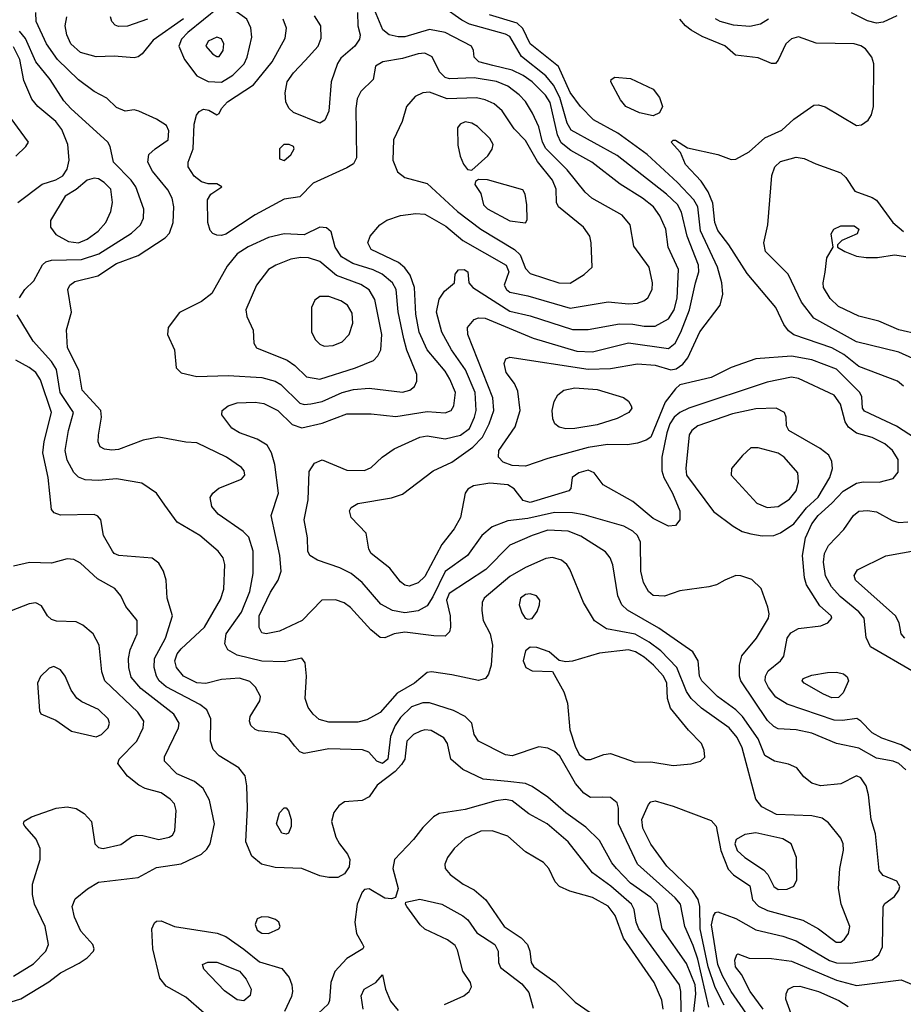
# Model space of a CAD drawing. Extents: x 1173029 to 1307123, y 522559 to 678521.
# Tile 568 of 623: x 1236813 to 1240764, y 657567 to 661973. Entities that reach past the tile are written whole.
import ezdxf

# ---------------------------------------------------------------- set-up
doc = ezdxf.new("R2010")
doc.units = 0

msp = doc.modelspace()

# ---------------------------------------------------------------- linework, layer by layer
at = {"layer": '0CON10XD'}
for points in [[(1239963.3, 657563.3), (1239922.3, 657642.3), (1239891.4, 657735), (1239856.1, 657905), (1239854.8, 658005), (1239847.1, 658037.1), (1239821.9, 658075), (1239706.1, 658185), (1239635, 658284.5), (1239599.5, 658355), (1239595.2, 658395), (1239625, 658461.5), (1239635, 658472.7), (1239655, 658478.2), (1239735, 658454.6), (1239905, 658389.4), (1239928.2, 658365), (1239948.1, 658255), (1239981.8, 658171.8), (1240005, 658147.1), (1240077.7, 658097.7), (1240089.6, 658035), (1240116.1, 658006.1), (1240157.1, 657987.1), (1240314.4, 657944.4), (1240385.2, 657905.2), (1240464, 657845), (1240485, 657845.5), (1240501.4, 657858.6), (1240518.8, 657885), (1240524.6, 657915), (1240486, 658015), (1240474.6, 658085.4), (1240480, 658175), (1240497.4, 658257.4), (1240495.5, 658285), (1240485, 658311.4), (1240429.6, 658379.6), (1240401, 658401), (1240355, 658410.7), (1240196.7, 658416.7), (1240131.6, 658451.6), (1240105.3, 658485.3), (1240044.1, 658715), (1240021.2, 658761.2), (1239985.3, 658805), (1239862.5, 658892.5), (1239815, 658936), (1239795, 658966.4), (1239751.3, 659075), (1239679.4, 659149.4), (1239627.9, 659187.9), (1239565, 659223.6), (1239437.1, 659247.1), (1239382.6, 659282.6), (1239334.5, 659365), (1239272.9, 659515), (1239260, 659535), (1239235.4, 659555.4), (1239195, 659566.5), (1239165, 659562.1), (1239075, 659522), (1239005, 659481.6), (1238890, 659385), (1238880.8, 659365), (1238880.2, 659330.2), (1238886.1, 659285), (1238916.2, 659225), (1238927.1, 659175), (1238921.8, 659085), (1238910, 659045), (1238896, 659025), (1238865, 659016.9), (1238745, 659041.8), (1238655, 659054.4), (1238635, 659051.9), (1238577.7, 659005), (1238500.2, 658959.8), (1238425, 658873.2), (1238365, 658840), (1238325, 658829.6), (1238195, 658829.6), (1238151.9, 658841.9), (1238125.6, 658865), (1238103.5, 658895), (1238089.1, 658935), (1238095.3, 659035), (1238089.1, 659095), (1238075, 659115.7), (1237995, 659100.4), (1237895, 659103.2), (1237785, 659129.1), (1237742.8, 659152.8), (1237730.4, 659180.4), (1237736.5, 659225), (1237805, 659322.1), (1237842, 659415), (1237857, 659495), (1237857.5, 659595), (1237838.1, 659658.1), (1237812.7, 659682.7), (1237700.2, 659760.2), (1237672, 659795), (1237664, 659835), (1237676.2, 659855), (1237702.6, 659877.4), (1237805, 659916.9), (1237820, 659935), (1237816.7, 659955), (1237805, 659969.4), (1237738, 660015), (1237605, 660079.2), (1237555, 660082.5), (1237435, 660105.5), (1237365, 660092.3), (1237255, 660050.4), (1237225, 660046.4), (1237191.5, 660051.5), (1237172.1, 660062.1), (1237163.5, 660083.5), (1237164.5, 660114.5), (1237178.8, 660195), (1237175.3, 660225), (1237092.3, 660315), (1237076.8, 660405), (1237027.1, 660505), (1237022.7, 660585), (1237043.9, 660665), (1237027.5, 660765), (1237037.1, 660785), (1237059.1, 660800.9), (1237162.5, 660827.5), (1237245, 660882.4), (1237341.8, 660918.2), (1237463.4, 660996.6), (1237482.5, 661017.5), (1237498.9, 661065), (1237501.4, 661135), (1237494.2, 661174.2), (1237475, 661211.9), (1237406.2, 661295), (1237385.5, 661335), (1237390.7, 661369.3), (1237418.8, 661395), (1237476.7, 661435), (1237480, 661475), (1237469.5, 661499.5), (1237425, 661528), (1237345, 661563.8), (1237325, 661570), (1237284.1, 661564.1), (1237245, 661580), (1237201.7, 661621.7), (1237145, 661650.9), (1237075, 661704), (1236982.1, 661795), (1236933.2, 661865), (1236886.1, 661965), (1236884.2, 662005)], [(1237715, 661693.8), (1237766, 661725), (1237815.9, 661775), (1237830, 661805), (1237851.1, 661895), (1237847.1, 661937.1), (1237828.2, 661975), (1237786.5, 662005), (1237725, 662035.3), (1237705, 662028.8), (1237563.9, 661915), (1237535.7, 661885), (1237524.2, 661855), (1237549.3, 661795), (1237605, 661722.1), (1237655, 661696.4), (1237715, 661693.8)], [(1238323.3, 662005), (1238324.4, 661945.6), (1238335.6, 661905), (1238332.5, 661885), (1238310.8, 661855), (1238248.9, 661801.1), (1238233.5, 661776.5), (1238205.8, 661695), (1238195, 661564), (1238176.9, 661523.1), (1238155, 661510.4), (1238037.8, 661557.8), (1238016.5, 661576.5), (1238002.7, 661605), (1237999.6, 661645), (1238009.2, 661695), (1238036.9, 661735), (1238089.1, 661790.9), (1238147.9, 661855), (1238160.5, 661889.5), (1238159.1, 661945), (1238130.5, 661990.5)], [(1240776.3, 658616.3), (1240745, 658644.7), (1240718.8, 658655), (1240645, 658668.1), (1240565, 658713), (1240465, 658734.1), (1240355, 658780.5), (1240285, 658795.3), (1240205, 658799.4), (1240185, 658810.3), (1240157.7, 658837.7), (1240038.5, 659015), (1240032.3, 659035), (1240031.5, 659085), (1240042.8, 659127.2), (1240107.5, 659205), (1240161.1, 659295), (1240164.6, 659315), (1240157.9, 659345), (1240128.3, 659428.3), (1240087.6, 659467.6), (1240037.5, 659485), (1240015.6, 659485.6), (1239966, 659465), (1239928.8, 659445), (1239895, 659435.6), (1239765, 659417.1), (1239695.7, 659394.3), (1239645, 659397.1), (1239624.4, 659415), (1239602.5, 659455), (1239590.9, 659505), (1239588.5, 659635), (1239575.4, 659665), (1239555.5, 659685), (1239515, 659706.5), (1239336.9, 659756.9), (1239285, 659766.5), (1239205, 659768), (1239085, 659741.1), (1238995, 659730.5), (1238925, 659703.9), (1238878.8, 659665), (1238815.4, 659575), (1238715, 659504.2), (1238659.7, 659390.3), (1238635, 659350.6), (1238595, 659328.6), (1238535, 659318.7), (1238479.8, 659329.8), (1238427.5, 659357.5), (1238345, 659454.5), (1238295.2, 659495.2), (1238245, 659520), (1238143.8, 659555), (1238110, 659575), (1238100.8, 659595), (1238099.2, 659655), (1238084.5, 659735), (1238102.4, 659825), (1238107.9, 659952.1), (1238130.7, 659989.3), (1238165, 660002.9), (1238275, 659956.9), (1238355, 659955.6), (1238385, 659969.2), (1238434, 660015), (1238487.6, 660052.4), (1238602, 660105), (1238635, 660110.7), (1238715, 660097.9), (1238784, 660114), (1238825, 660144.1), (1238847.2, 660195), (1238853.5, 660225), (1238849.2, 660305), (1238806.3, 660406.3), (1238744.2, 660495), (1238700.8, 660575), (1238676, 660665), (1238688.2, 660721.8), (1238711.8, 660758.2), (1238756.7, 660795), (1238760, 660835), (1238775, 660853.3), (1238800, 660855), (1238816.2, 660845), (1238821.2, 660795), (1238839.2, 660775), (1239005, 660669.2), (1239095, 660647.3), (1239285, 660586.7), (1239355, 660586.9), (1239495, 660611.5), (1239555, 660611.2), (1239605, 660602), (1239655, 660601.4), (1239715, 660634.7), (1239739.4, 660675), (1239753.1, 660726.9), (1239758.4, 660855), (1239713.3, 660955), (1239702.5, 661035), (1239675.3, 661095), (1239647.3, 661135), (1239597.5, 661175), (1239497.7, 661237.7), (1239372.1, 661335), (1239278, 661388), (1239235, 661422.5), (1239217.4, 661457.4), (1239185, 661602), (1239163.5, 661635), (1239104.4, 661694.4), (1239065, 661722.6), (1239015, 661747.4), (1238928.3, 661768.3), (1238865.7, 661785), (1238845.8, 661805), (1238842.5, 661835), (1238832.9, 661855), (1238715, 661915.9), (1238645, 661929.7), (1238535, 661896.9), (1238505, 661896), (1238465.4, 661905.4), (1238437.1, 661927.1), (1238392, 662035)], [(1240845, 658676.1), (1240755, 658729.1), (1240668.4, 658758.4), (1240625, 658782.2), (1240575, 658833.8), (1240555.9, 658845.9), (1240492.8, 658837.2), (1240455, 658839.5), (1240245, 658910.3), (1240195, 658942), (1240161.6, 658985), (1240146.9, 659015), (1240147.8, 659035), (1240160.5, 659059.5), (1240215.4, 659105), (1240230, 659125), (1240245.4, 659205), (1240261.1, 659228.9), (1240295, 659248.2), (1240395, 659260.9), (1240427.5, 659275), (1240444.4, 659295), (1240441.1, 659305), (1240390.4, 659350.4), (1240331.4, 659445), (1240322.5, 659475), (1240313.2, 659575), (1240326.7, 659655), (1240355, 659717.5), (1240383.8, 659755), (1240445, 659809.5), (1240495, 659863.5), (1240555, 659899.5), (1240585, 659905.3), (1240656.6, 659903.4), (1240719.7, 659920.3), (1240741.2, 659948.8), (1240741.1, 660005), (1240715.4, 660045), (1240681.5, 660075), (1240625, 660103.3), (1240555, 660123.2), (1240519.2, 660149.3), (1240504.3, 660174.3), (1240483.2, 660253.2), (1240455, 660292.7), (1240295, 660367.7), (1240265, 660373.8), (1240155, 660351.3), (1239804.8, 660235.2), (1239765, 660215.3), (1239740.3, 660195), (1239720.7, 660165), (1239707.4, 660125), (1239685.2, 660015.3), (1239685.2, 659955), (1239693.3, 659925), (1239731.6, 659855), (1239764.6, 659775), (1239765.6, 659735), (1239745, 659709.4), (1239715, 659707.3), (1239645, 659740.4), (1239555, 659816.6), (1239422, 659892), (1239382.2, 659945), (1239355, 659957.2), (1239314, 659945), (1239284, 659925), (1239278, 659875), (1239268, 659865), (1239095, 659813), (1239065, 659821.4), (1239024.4, 659874.4), (1238995, 659891.7), (1238915, 659898.8), (1238842.9, 659887.1), (1238817.4, 659872.6), (1238804.6, 659855), (1238783.5, 659745), (1238755.3, 659695), (1238700.3, 659625), (1238625, 659481.5), (1238595, 659453.6), (1238555, 659438.1), (1238535, 659442.9), (1238515, 659457.1), (1238468.3, 659518.3), (1238384.2, 659585), (1238374.5, 659604.5), (1238362.2, 659675), (1238295.7, 659745), (1238287.5, 659775), (1238295, 659790), (1238325, 659808.1), (1238475, 659833.3), (1238525, 659850.6), (1238661.4, 659955), (1238745, 659993.8), (1238839.9, 660060.1), (1238883, 660105), (1238912, 660165), (1238932.8, 660225), (1238928.5, 660281.5), (1238816.2, 660565), (1238815.5, 660595), (1238845, 660631.1), (1238865, 660638.8), (1238895, 660638), (1239108.5, 660548.5), (1239305, 660490.4), (1239375, 660487), (1239535, 660527.3), (1239715, 660501.6), (1239744.5, 660525.5), (1239769.7, 660575), (1239807.9, 660675), (1239834.5, 660795.5), (1239850.4, 660845), (1239848.9, 660875), (1239797.4, 661005), (1239772.2, 661112.2), (1239755, 661145.8), (1239705, 661192.4), (1239485.4, 661365.4), (1239279.1, 661479.1), (1239260.5, 661510.5), (1239228, 661625), (1239199.9, 661679.9), (1239165, 661721), (1239057.6, 661807.6), (1239005, 661897.1), (1238985, 661908.2), (1238825, 661953), (1238790.4, 661970.4), (1238705, 662031.1)], [(1240735, 661990.8), (1240675, 661962.5), (1240645, 661957.4), (1240605, 661968.4), (1240533.4, 662003.4)], [(1237545, 661976.4), (1237409.3, 661880.7), (1237360, 661820), (1237342.6, 661807.4), (1237325, 661802.5), (1237235, 661809.5), (1237155, 661806.8), (1237085, 661826.8), (1237041.6, 661865), (1237024.2, 661905), (1237015.8, 661945), (1237022.9, 661985)], [(1237384.3, 661975), (1237295, 661944.6), (1237255, 661942.7), (1237239.1, 661949.1), (1237224.7, 661964.7), (1237219.1, 661985)], [(1240104.8, 657465), (1239995, 657624.2), (1239955.5, 657695), (1239934.5, 657745.5), (1239906.6, 657923.4), (1239915, 657963.1), (1239925, 657977.8), (1239935, 657981.5), (1240015, 657952.1), (1240105, 657900.3), (1240225, 657872.5), (1240285, 657851.1), (1240435, 657764), (1240465, 657752.8), (1240529, 657751), (1240625, 657766.2), (1240655, 657789.1), (1240672.1, 657825), (1240674.4, 658005.6), (1240682.2, 658017.8), (1240725, 658050), (1240745, 658078), (1240748.8, 658095), (1240735, 658118.2), (1240675, 658144.3), (1240656.2, 658166.2), (1240640.7, 658330.7), (1240620, 658395), (1240609.1, 658505), (1240598.2, 658545), (1240575, 658581.1), (1240555, 658590), (1240485, 658553.6), (1240394.6, 658544.6), (1240355, 658557.1), (1240320, 658585), (1240288.8, 658625), (1240251.5, 658641.5), (1240188.8, 658655), (1240145, 658681.4), (1240115.3, 658755), (1240044.6, 658854.6), (1240015, 658884.3), (1239933.8, 658945), (1239862.9, 659015), (1239853.1, 659035), (1239847.3, 659105), (1239822.5, 659145), (1239670.7, 659250.7), (1239531.5, 659331.5), (1239505, 659354.5), (1239487.5, 659395), (1239465, 659533.8), (1239453.6, 659565), (1239432.2, 659592.2), (1239322.5, 659662.5), (1239265, 659684.3), (1239175, 659689), (1239104.5, 659665), (1239005, 659621.8), (1238897.1, 659512.9), (1238734.1, 659405), (1238721.4, 659375), (1238738.2, 659305), (1238738.9, 659255), (1238735, 659233.8), (1238715, 659214.4), (1238664.5, 659215.5), (1238535, 659232.8), (1238488, 659225), (1238445, 659207.3), (1238425, 659208.9), (1238383.6, 659243.6), (1238292.6, 659342.6), (1238263.6, 659363.6), (1238225, 659377.9), (1238164.1, 659375.9), (1238076.5, 659285), (1237975, 659236.7), (1237915.6, 659225.6), (1237895, 659230), (1237883.8, 659253.8), (1237883.1, 659305), (1237935, 659411.1), (1237969.2, 659465), (1237981.5, 659505), (1237976.5, 659575), (1237937.8, 659755), (1237969.6, 659855), (1237953.2, 659983.2), (1237939.1, 660035), (1237918.7, 660068.7), (1237875.3, 660095.3), (1237795, 660123.9), (1237761.4, 660145), (1237717.1, 660205), (1237717.5, 660225), (1237744.7, 660245.3), (1237785, 660258.2), (1237865, 660261.1), (1237905, 660255.4), (1237967.8, 660225), (1238031.7, 660161.7), (1238075, 660146.9), (1238165, 660167.2), (1238275, 660210), (1238385, 660209.1), (1238495, 660197.1), (1238635, 660219.5), (1238715, 660213.2), (1238742.9, 660225), (1238754.5, 660245), (1238761.1, 660305), (1238735.8, 660365), (1238715, 660399.6), (1238635.3, 660495), (1238599.6, 660575), (1238584.5, 660655), (1238577.9, 660775), (1238559.3, 660829.3), (1238535, 660863.3), (1238506.1, 660886.1), (1238384.5, 660945), (1238368.9, 660975), (1238380, 661005), (1238422.9, 661055), (1238455, 661075.5), (1238515, 661096.2), (1238585, 661106.2), (1238625, 661102.5), (1238719, 661049), (1238794.4, 660984.4), (1238987.9, 660875), (1238999.5, 660845), (1238979.7, 660785), (1238989.3, 660765), (1239005, 660753.8), (1239085, 660738), (1239275, 660682.8), (1239445, 660711.2), (1239535, 660701.9), (1239575.2, 660704.7), (1239604.2, 660715), (1239621.2, 660728.8), (1239641.2, 660765), (1239643.1, 660795), (1239627.5, 660865), (1239559.8, 660959.8), (1239542.9, 661055), (1239507.7, 661097.7), (1239371.1, 661175), (1239340.9, 661200.9), (1239260.8, 661300.8), (1239165.8, 661395.8), (1239151.5, 661425), (1239134, 661494), (1239106, 661555), (1239075, 661607.1), (1239047.1, 661637.1), (1238996.1, 661676.1), (1238945, 661696.7), (1238845, 661712), (1238735, 661708.2), (1238715, 661713.5), (1238690, 661740), (1238656.6, 661806.6), (1238625, 661823), (1238595, 661820), (1238525, 661798.6), (1238436.2, 661785), (1238404, 661765), (1238394, 661705), (1238338.7, 661651.3), (1238321.7, 661618.3), (1238315.4, 661575), (1238318.5, 661355), (1238305, 661328), (1238275, 661310.6), (1238125, 661242), (1238065, 661180), (1237995, 661170), (1237865, 661100), (1237735, 661012.9), (1237715, 661006.7), (1237695, 661008.5), (1237676.7, 661016.7), (1237665, 661030), (1237653.9, 661065), (1237652.5, 661167.5), (1237667.1, 661192.9), (1237716.2, 661225), (1237695, 661238.8), (1237655, 661238.8), (1237625, 661247.5), (1237593.1, 661273.1), (1237566.5, 661315), (1237565.5, 661335), (1237588.1, 661395), (1237593, 661505), (1237603.3, 661545), (1237615, 661561.4), (1237635, 661571.9), (1237658.7, 661568.7), (1237695, 661547.5), (1237705, 661552.5), (1237715.7, 661575), (1237742.7, 661605), (1237857.9, 661682.1), (1237941.3, 661785), (1237999.4, 661890.6), (1238006.5, 661935), (1237990.8, 661975)], [(1240903.6, 660043.6), (1240734.5, 660154.5), (1240591.2, 660221.2), (1240581.8, 660235), (1240579.1, 660285), (1240570, 660305), (1240465, 660408.6), (1240355, 660451.7), (1240265, 660467.9), (1240105, 660455.8), (1239993.9, 660416.1), (1239905, 660371.8), (1239765, 660338.6), (1239745, 660321.9), (1239699.1, 660260.9), (1239635, 660105.4), (1239615, 660091.3), (1239575, 660078), (1239531.2, 660071.2), (1239442.2, 660072.2), (1239355, 660058.3), (1239175, 660009.5), (1239075, 659975.3), (1239015, 659978), (1238975, 659993.1), (1238954.6, 660015), (1238956.1, 660045), (1239028.9, 660151.1), (1239051.4, 660225), (1239040.7, 660310.7), (1239025.2, 660345.2), (1238988.5, 660395), (1238979.5, 660435), (1238987.5, 660455), (1239005, 660463.1), (1239355, 660408.7), (1239455, 660411.8), (1239575, 660433.3), (1239655, 660427.2), (1239725, 660406.8), (1239749.3, 660410.7), (1239778.3, 660431.7), (1239800.2, 660459.8), (1239855, 660576.7), (1239945.6, 660695), (1239957.9, 660745), (1239953.2, 660795), (1239933.7, 660865), (1239858.1, 661028.1), (1239844.8, 661134.8), (1239827.5, 661167.5), (1239754.4, 661244.4), (1239619.2, 661369.2), (1239487.1, 661465), (1239378.5, 661525), (1239321.1, 661585), (1239275, 661646.9), (1239222.7, 661762.7), (1239095, 661864.1), (1239063.1, 661933.1), (1239036.8, 661956.8), (1238913.3, 661995)], [(1240765, 660333.5), (1240738.9, 660355), (1240565, 660421.6), (1240499.1, 660475), (1240445, 660504.8), (1240275, 660562.9), (1240250.4, 660580.4), (1240229.6, 660609.6), (1240195, 660685.7), (1240066.7, 660836.7), (1239984.8, 660964.8), (1239935, 661030), (1239921.6, 661065), (1239911.9, 661151.9), (1239892.4, 661202.4), (1239860.4, 661250.4), (1239790.8, 661325), (1239768.6, 661378.6), (1239726.7, 661425), (1239735, 661433.3), (1239745, 661433.3), (1239799.2, 661399.2), (1239935, 661370.3), (1239995, 661347.3), (1240015, 661348.5), (1240075, 661381.5), (1240145.8, 661444.2), (1240221.2, 661478.8), (1240275, 661527.1), (1240365, 661590), (1240385, 661592.2), (1240415, 661583.5), (1240555, 661498.9), (1240578, 661502), (1240606.6, 661523.4), (1240622.1, 661547.9), (1240630.5, 661585), (1240633.3, 661775), (1240623.1, 661805), (1240595, 661842.5), (1240575, 661856.5), (1240545, 661864.5), (1240375, 661867.5), (1240295, 661896.2), (1240265, 661887.5), (1240239.1, 661865), (1240205, 661791.2), (1240192.9, 661777.1), (1240175, 661777.1), (1240115, 661802.9), (1240014.5, 661814.5), (1239965.8, 661855.8), (1239865, 661897.6), (1239815, 661925.9), (1239789.6, 661945), (1239764.6, 661975)], [(1240160.8, 661975), (1240125, 661952.7), (1240077.3, 661942.7), (1240005, 661948.8), (1239946, 661965), (1239925, 661976.9)], [(1236811.2, 660728.8), (1236835, 660766.2), (1236876.1, 660803.9), (1236914.6, 660875.4), (1236929.8, 660890.2), (1236955, 660897.3), (1237089.5, 660899.5), (1237166.2, 660925), (1237312.3, 661017.7), (1237352.5, 661055), (1237366.5, 661085), (1237367.3, 661125), (1237331.9, 661225), (1237311.4, 661255), (1237231.5, 661335), (1237217.9, 661405), (1237206.2, 661425), (1237041.3, 661575), (1237010.1, 661610.1), (1236949.4, 661705), (1236885, 661784.6), (1236838.5, 661888.5), (1236811.7, 661921.7)], [(1237695, 661807.5), (1237705, 661808), (1237722.5, 661835), (1237725.4, 661865), (1237715, 661887.1), (1237695, 661894.4), (1237655, 661876.9), (1237645.7, 661855), (1237675, 661820), (1237695, 661807.5)], [(1236805, 661154.7), (1236913.4, 661236.6), (1236975, 661256.5), (1237005.3, 661274.7), (1237025.3, 661304.7), (1237033.2, 661345), (1237027.8, 661415), (1237001.7, 661481.7), (1236975, 661517.5), (1236894, 661584), (1236867.3, 661617.3), (1236831.3, 661701.3), (1236813.3, 661795), (1236785, 661851.1)], [(1239645, 661543.3), (1239585, 661555.5), (1239522.9, 661585), (1239499.4, 661615), (1239456.7, 661695), (1239457.5, 661705), (1239475, 661716.2), (1239545, 661710), (1239645, 661661.9), (1239674.5, 661625), (1239688.1, 661585), (1239674.5, 661555.5), (1239645, 661543.3)], [(1239275, 660794.6), (1239337.7, 660832.3), (1239372.5, 660865), (1239368.5, 660975), (1239362.2, 661005), (1239334.4, 661045), (1239222.2, 661135), (1239213.8, 661155), (1239212.5, 661215), (1239195, 661254.6), (1239128.5, 661338.5), (1239075, 661431.8), (1239023.4, 661485), (1238970.4, 661565), (1238935, 661596), (1238895, 661614.7), (1238855, 661622.5), (1238725, 661619.5), (1238645, 661648.3), (1238615, 661645.7), (1238580.8, 661629.2), (1238542.1, 661585), (1238523.2, 661516.8), (1238484.5, 661435), (1238481.8, 661345), (1238502, 661292), (1238535, 661267.3), (1238635, 661240), (1238771.2, 661115), (1238874.7, 661035), (1239025.4, 660945), (1239050.3, 660920.3), (1239075, 660858.9), (1239095, 660837.8), (1239223.3, 660795), (1239275, 660794.6)], [(1236795, 661362.2), (1236840.5, 661405), (1236851.9, 661425), (1236741.2, 661575)], [(1238835, 661300), (1238907, 661363), (1238926.2, 661393.8), (1238930, 661415), (1238915, 661441.9), (1238859.4, 661495), (1238835, 661509.6), (1238805, 661515.3), (1238781.9, 661505), (1238771.2, 661488.8), (1238771.5, 661411.5), (1238781.9, 661361.9), (1238796.8, 661326.8), (1238815, 661302.5), (1238835, 661300)], [(1237995, 661342.5), (1238025, 661367.5), (1238040, 661395), (1238037.5, 661405), (1238017.5, 661415), (1237993.3, 661415), (1237974, 661395), (1237975, 661350), (1237995, 661342.5)], [(1240806.6, 660456.6), (1240745, 660484.7), (1240555, 660531.1), (1240365, 660636.7), (1240309.2, 660709.2), (1240249.5, 660835), (1240147.5, 660935), (1240140.9, 660975), (1240158.5, 661055), (1240176.4, 661275), (1240190, 661315), (1240215, 661338.5), (1240285, 661357.8), (1240321.3, 661351.3), (1240372.5, 661327.5), (1240485, 661287.3), (1240507.2, 661267.2), (1240547.3, 661205), (1240625, 661177.8), (1240645, 661165.4), (1240717.4, 661065), (1240765, 661025.3)], [(1237075, 660974.4), (1237115, 660990.4), (1237163.8, 661026.2), (1237198.2, 661065), (1237219.7, 661115), (1237227.6, 661155), (1237219.6, 661215), (1237191.1, 661245), (1237165, 661261), (1237145, 661264.2), (1237114.7, 661255.3), (1237065, 661213.8), (1237016.6, 661183.4), (1236951.1, 661075), (1236950.6, 661045), (1236975, 661011.6), (1237030.4, 660980.4), (1237075, 660974.4)], [(1239075, 661064.3), (1239082.7, 661077.3), (1239081.2, 661145), (1239072.9, 661192.9), (1239062.3, 661212.3), (1238905, 661256.7), (1238865, 661257.5), (1238850.7, 661249.3), (1238847.5, 661235), (1238875.7, 661195.7), (1238887.5, 661145), (1238905, 661126.4), (1239005, 661073.6), (1239075, 661064.3)], [(1238085, 660250.4), (1238115, 660253.4), (1238165, 660264.3), (1238255, 660304.8), (1238305, 660317.6), (1238375, 660324.2), (1238525, 660306.1), (1238558, 660315), (1238578.3, 660331.7), (1238589.1, 660355), (1238589.3, 660385), (1238544.1, 660494.1), (1238530.2, 660545), (1238504.7, 660665.3), (1238496.2, 660765), (1238480.3, 660795), (1238434.2, 660834.2), (1238393.3, 660853.3), (1238301.8, 660881.8), (1238252, 660912), (1238222.9, 660955), (1238205, 661024), (1238185, 661042.2), (1238155, 661044.6), (1238085, 661010.3), (1237995, 661014.2), (1237925, 660998.2), (1237835, 660957.2), (1237785, 660924.6), (1237740.3, 660869.7), (1237671.5, 660748.5), (1237625, 660711.3), (1237527.3, 660662.7), (1237477.1, 660595), (1237473.1, 660565), (1237505.6, 660495.6), (1237512.9, 660415), (1237535, 660392.9), (1237605, 660376.2), (1237745, 660380.6), (1237895, 660371.6), (1237955, 660355.3), (1237981.2, 660341.2), (1238065, 660257), (1238085, 660250.4)], [(1240835, 660564.2), (1240745, 660585.7), (1240655, 660623.7), (1240565, 660646.7), (1240475, 660689.6), (1240437.1, 660725), (1240407.3, 660775), (1240405.5, 660795), (1240415, 660842.5), (1240422.7, 660907.3), (1240450, 660955), (1240442.5, 661015), (1240453.3, 661035), (1240485, 661050), (1240545, 661050), (1240566, 661035), (1240558.8, 661015), (1240490, 660985), (1240470, 660965), (1240470, 660955), (1240502.5, 660935), (1240555.5, 660915.5), (1240598.8, 660908.8), (1240648.8, 660908.8), (1240725, 660920.8), (1240775, 660913.1)], [(1238155, 660364.7), (1238315.2, 660414.8), (1238395, 660448.5), (1238415, 660468.6), (1238427.7, 660495), (1238431.8, 660565), (1238400.3, 660720.3), (1238375, 660764.6), (1238338, 660788), (1238229, 660829), (1238155, 660890.8), (1238105, 660907.6), (1238070.6, 660909.4), (1238025, 660900.7), (1237958, 660875), (1237925.8, 660855), (1237871.4, 660785), (1237824.2, 660675), (1237828, 660645), (1237856.4, 660583.6), (1237860, 660525), (1237871.2, 660505), (1238009, 660449), (1238043.5, 660425), (1238094.7, 660374.7), (1238155, 660364.7)], [(1238175, 660511.5), (1238215, 660514.5), (1238255, 660531.1), (1238286.4, 660565), (1238302.1, 660615), (1238300.2, 660660.2), (1238278.5, 660695), (1238248.6, 660715), (1238195, 660734), (1238155, 660734.6), (1238132, 660718), (1238118.2, 660685), (1238117.8, 660575), (1238135, 660541.1), (1238155, 660520.5), (1238175, 660511.5)], [(1239894.9, 657554.9), (1239845, 657768.8), (1239825, 657830.8), (1239787.6, 657915), (1239768.4, 658015), (1239744, 658044), (1239575.9, 658195), (1239490, 658375), (1239491.1, 658445), (1239485, 658469.2), (1239455, 658492.1), (1239417.5, 658495), (1239365, 658493.5), (1239335, 658511.9), (1239298.6, 658555), (1239228.1, 658678.1), (1239205, 658698.8), (1239174.1, 658714.1), (1239135, 658719.2), (1239015, 658679.4), (1238985, 658684.4), (1238864.2, 658745), (1238845.8, 658775), (1238834.3, 658825), (1238804.3, 658855), (1238752.2, 658882.2), (1238645, 658916.7), (1238615, 658915.9), (1238565, 658898.4), (1238515, 658850.7), (1238491.3, 658815), (1238470.7, 658765), (1238458.5, 658665), (1238435, 658645.2), (1238410, 658655), (1238374.4, 658695), (1238346.2, 658706.2), (1238195, 658710.6), (1238085, 658690), (1238065, 658697.5), (1238042.9, 658722.9), (1238018.5, 658755), (1237995, 658772.7), (1237965, 658782.8), (1237880.5, 658790.5), (1237865, 658796.5), (1237846.7, 658815), (1237840.5, 658835), (1237843.6, 658855), (1237886.4, 658925), (1237889.6, 658945), (1237866.6, 658986.6), (1237841.5, 659011.5), (1237795, 659026.9), (1237715, 659020.9), (1237645, 659002.6), (1237605.2, 659005.2), (1237545.5, 659035), (1237514.5, 659074.5), (1237506.8, 659105), (1237517.1, 659135), (1237535, 659158.2), (1237639.7, 659255), (1237710.6, 659379.4), (1237726.2, 659425), (1237729.5, 659535), (1237722.5, 659565), (1237700.5, 659595), (1237618.9, 659665), (1237516.2, 659725), (1237461.3, 659801.3), (1237424.6, 659854.6), (1237358.8, 659898.8), (1237245, 659918.7), (1237165, 659911.1), (1237105, 659914.6), (1237075.9, 659925.9), (1237055, 659946.7), (1237025, 660001.4), (1237015.8, 660045), (1237031.4, 660135), (1237053.8, 660215), (1236993.2, 660305), (1236977, 660407), (1236955, 660444), (1236872.7, 660535), (1236801.7, 660651.7)], [(1239827.1, 657535), (1239836.2, 657615), (1239834.1, 657655), (1239795, 657750), (1239685.8, 657905), (1239663.3, 658015), (1239635.1, 658045.1), (1239545, 658109), (1239481.4, 658175), (1239460.9, 658200.9), (1239405, 658300.9), (1239345, 658359.3), (1239255, 658424.2), (1239174.5, 658494.5), (1239105, 658542.2), (1239075, 658555.8), (1238995, 658564.4), (1238885, 658574.7), (1238795, 658618.2), (1238741.5, 658665), (1238726.6, 658735), (1238709.7, 658759.7), (1238652.6, 658792.6), (1238625, 658795.9), (1238605, 658790.3), (1238574.5, 658775), (1238544.7, 658745), (1238534.8, 658665), (1238520.3, 658639.7), (1238491.2, 658608.8), (1238411.8, 658548.2), (1238375, 658495.6), (1238345, 658480), (1238265, 658472.9), (1238239.2, 658455), (1238218.1, 658425), (1238206.7, 658385), (1238226.7, 658315), (1238242.2, 658285), (1238279, 658239), (1238289.1, 658215), (1238286.8, 658183.2), (1238265, 658151.5), (1238235, 658135.3), (1238195, 658134.1), (1238155, 658142.1), (1238075, 658175.3), (1237955, 658180.3), (1237894.2, 658194.2), (1237850.7, 658230.7), (1237823.3, 658295), (1237830.9, 658445), (1237828.9, 658545), (1237820.3, 658590.3), (1237792, 658625), (1237705, 658678.9), (1237677.4, 658707.4), (1237666.2, 658745), (1237667.3, 658845), (1237648.9, 658885), (1237618.6, 658908.6), (1237468.1, 658988.1), (1237437.1, 659015), (1237424.7, 659035), (1237414.7, 659075), (1237415.8, 659115), (1237464.3, 659205), (1237496.1, 659305), (1237472.9, 659385), (1237467.5, 659465), (1237456, 659506), (1237435, 659540.8), (1237405, 659562.9), (1237255.5, 659575.5), (1237235, 659584.4), (1237227.1, 659595), (1237187.1, 659665), (1237176, 659735), (1237161.7, 659751.7), (1237145, 659758.6), (1236995.6, 659755.6), (1236966.7, 659766.7), (1236955, 659781.2), (1236940.5, 659925), (1236916.1, 660035), (1236921.7, 660085), (1236954.2, 660215), (1236905, 660361.5), (1236885, 660394), (1236855, 660416.5), (1236795, 660449.4)], [(1239255, 660142.9), (1239225, 660149.4), (1239205.8, 660165), (1239197.4, 660187.4), (1239193.6, 660225), (1239202.5, 660265), (1239220, 660295), (1239245.8, 660315), (1239294.8, 660325.2), (1239395, 660318.2), (1239513, 660283), (1239535.7, 660265.7), (1239548, 660245), (1239550, 660235), (1239537.5, 660215), (1239485, 660188.2), (1239395, 660159.7), (1239295, 660144.1), (1239255, 660142.9)], [(1240133.7, 659663.7), (1240185, 659664.6), (1240215, 659676.8), (1240275, 659717.1), (1240331.1, 659788.9), (1240383.5, 659836.5), (1240435.3, 659925), (1240447.5, 659965), (1240445.4, 659995.4), (1240430.6, 660025), (1240391.9, 660055), (1240253.1, 660135), (1240241.4, 660155), (1240240, 660195), (1240232.9, 660215), (1240195.3, 660235.3), (1240105, 660232.1), (1240000.8, 660209.2), (1239845, 660155.3), (1239817.9, 660135), (1239806.9, 660115), (1239791.6, 659965), (1239795.3, 659935), (1239915, 659772.5), (1240003.9, 659706.1), (1240043.6, 659683.6), (1240082.1, 659672.1), (1240133.7, 659663.7)], [(1240155, 659790.8), (1240205, 659794.6), (1240255, 659827.1), (1240285, 659864.3), (1240295.5, 659905.5), (1240292.5, 659945), (1240231.5, 660015), (1240205, 660033.8), (1240115, 660058), (1240083, 660057), (1240045, 660023.3), (1239996, 659965), (1239994, 659935), (1240109.2, 659809.2), (1240155, 659790.8)], [(1240813.1, 659053.1), (1240617.5, 659167.5), (1240598.1, 659208.1), (1240589.7, 659295), (1240565, 659324.1), (1240481.4, 659391.4), (1240443.8, 659435), (1240415.8, 659485), (1240407.3, 659545), (1240411.5, 659585), (1240429.8, 659620.2), (1240498.6, 659691.4), (1240542.2, 659755), (1240565, 659773.5), (1240605, 659776.9), (1240645, 659770.4), (1240715, 659731.8), (1240745, 659722.7), (1240785, 659726.9)], [(1240771.1, 659205), (1240754.5, 659225), (1240746.5, 659275), (1240729.1, 659305), (1240550.4, 659465), (1240544.6, 659485.4), (1240558.9, 659511.1), (1240686, 659574), (1240835, 659600.7)], [(1236775, 657579), (1236817.6, 657592.4), (1236942.4, 657667.6), (1236995, 657708.1), (1237078.9, 657751.1), (1237114.5, 657775.5), (1237142, 657805), (1237146, 657815), (1237139.2, 657835), (1237086.7, 657895), (1237057.1, 657957.1), (1237047.5, 658005), (1237061.1, 658038.9), (1237116, 658084), (1237165, 658113.4), (1237342.5, 658135), (1237425, 658179.1), (1237535, 658196.2), (1237625, 658239.1), (1237649.1, 658260.9), (1237664.7, 658285.3), (1237684.6, 658375), (1237661, 658481), (1237633.6, 658533.6), (1237595, 658564.6), (1237515, 658598.2), (1237460, 658655), (1237460, 658675), (1237523.6, 658805), (1237526.5, 658825), (1237501.5, 658865), (1237355, 658980), (1237311.1, 659031.1), (1237300.6, 659075), (1237299.4, 659115), (1237307.2, 659152.8), (1237337.5, 659225), (1237338.6, 659285), (1237286.8, 659346.8), (1237264.5, 659395), (1237237.8, 659427.8), (1237161.2, 659471.2), (1237085, 659540.5), (1237055, 659557.8), (1237025, 659560.6), (1236955, 659540.6), (1236856.4, 659543.6), (1236785, 659528)], [(1239085, 659290), (1239105, 659294), (1239127.1, 659325), (1239138.1, 659355), (1239138.6, 659375), (1239123.8, 659395), (1239095, 659403.8), (1239075, 659400.8), (1239052.2, 659385), (1239046.5, 659355), (1239058.3, 659318.3), (1239074, 659295), (1239085, 659290)], [(1236785, 657693.5), (1236875, 657748.5), (1236928.8, 657805), (1236940.9, 657835), (1236926.2, 657916.2), (1236878.9, 658015), (1236869.5, 658059.5), (1236869.6, 658105), (1236904.4, 658215.6), (1236904.4, 658264.4), (1236886.9, 658306.9), (1236835.7, 658365), (1236830, 658375), (1236832.8, 658387.2), (1236865, 658406.2), (1236975.4, 658444.6), (1237025, 658451.1), (1237065, 658443.5), (1237100.7, 658420.7), (1237133.3, 658385), (1237148.6, 658285), (1237165, 658269.2), (1237185.6, 658264.4), (1237265, 658282.9), (1237313, 658317), (1237335, 658324.2), (1237363.2, 658323.2), (1237435, 658305.4), (1237481.2, 658315), (1237496.4, 658323.6), (1237506.4, 658343.6), (1237512.1, 658435), (1237504.6, 658465), (1237486, 658486), (1237445, 658513.9), (1237373.5, 658533.5), (1237345, 658548.6), (1237295, 658588.1), (1237251.4, 658645), (1237256.9, 658665), (1237336.9, 658745), (1237365.4, 658805), (1237367.3, 658835), (1237341.5, 658875), (1237193.3, 659015), (1237180.7, 659055), (1237167.7, 659175), (1237141.5, 659225), (1237095, 659263.8), (1237065, 659278.8), (1236977.6, 659282.4), (1236955, 659288.8), (1236937.5, 659305), (1236910.6, 659350.6), (1236885, 659364.4), (1236855, 659360), (1236685, 659293.3)], [(1239735, 658636.2), (1239815, 658643.3), (1239857.5, 658655), (1239876.1, 658673.9), (1239873.3, 658705), (1239862.5, 658735), (1239803.9, 658793.9), (1239723.1, 658893.1), (1239709.7, 658935), (1239706.7, 659005), (1239691.7, 659035), (1239646.9, 659085), (1239605, 659120.3), (1239567.1, 659145), (1239535, 659153.5), (1239405, 659139.3), (1239285, 659102.9), (1239255, 659099.2), (1239225, 659106.2), (1239180, 659145), (1239125, 659164.3), (1239095, 659165.7), (1239075, 659149.2), (1239063.8, 659105), (1239075.7, 659075), (1239105, 659060), (1239195, 659056.7), (1239246.4, 658965), (1239262.9, 658915), (1239272.7, 658795), (1239297, 658723), (1239315.4, 658685.4), (1239345, 658663.1), (1239365, 658662.2), (1239425, 658685.4), (1239455, 658689.6), (1239565, 658650.9), (1239635, 658652.7), (1239735, 658636.2)], [(1237155, 658764.5), (1237178.6, 658775), (1237207.8, 658805), (1237214.4, 658825), (1237207.8, 658845), (1237165, 658886.2), (1237090.8, 658920.8), (1237067.8, 658937.8), (1237042.4, 658972.4), (1237016, 659036), (1236994.6, 659064.6), (1236965, 659078.6), (1236945, 659071.4), (1236906.3, 659033.7), (1236892.5, 659005), (1236901.2, 658881.2), (1236907, 658867), (1236975, 658839.2), (1237045, 658789.5), (1237155, 658764.5)], [(1240445, 658939.2), (1240407.5, 658955), (1240320.8, 659005), (1240312, 659015), (1240316, 659025), (1240355, 659040.7), (1240425, 659051.9), (1240465, 659053.5), (1240496.2, 659046.2), (1240513.3, 659033.3), (1240520, 659015), (1240495, 658961.4), (1240475, 658940.9), (1240445, 658939.2)], [(1239772.1, 657465), (1239769.8, 657625), (1239763.3, 657655), (1239581.9, 657905), (1239570, 657935), (1239561.4, 657991.4), (1239549.5, 658015), (1239456.4, 658096.4), (1239375, 658155.4), (1239265, 658293.8), (1239171.1, 658375), (1239089.5, 658419.5), (1239015, 658478.1), (1238985, 658484.3), (1238941.5, 658478.5), (1238805, 658439.4), (1238688.3, 658421.7), (1238663, 658407), (1238615, 658359.2), (1238574.4, 658305), (1238488.8, 658215), (1238481.5, 658175), (1238505.7, 658085), (1238493.9, 658046.1), (1238475, 658040), (1238445, 658042.2), (1238375, 658084.4), (1238355, 658081.4), (1238345, 658068.6), (1238321.8, 658015), (1238311.8, 657935), (1238319.6, 657885), (1238345, 657840), (1238351.2, 657825), (1238346.7, 657815), (1238275, 657773.1), (1238222.5, 657715), (1238204.3, 657665), (1238198.1, 657585), (1238191.7, 657568.3), (1238124.8, 657505.2)], [(1238005, 658328.8), (1237985, 658333.8), (1237960.5, 658375), (1237975, 658423.8), (1237995, 658446.7), (1238005, 658446.7), (1238015, 658433.3), (1238026.5, 658395), (1238027.4, 658362.6), (1238015, 658333.8), (1238005, 658328.8)], [(1239690.4, 657545), (1239684.6, 657585.4), (1239649.7, 657665), (1239513, 657863), (1239475.7, 657965), (1239445, 658005.9), (1239375, 658045.2), (1239273, 658073), (1239226.9, 658095), (1239206.7, 658115), (1239179.1, 658175), (1239155, 658202.7), (1239075, 658249.1), (1238995, 658319.6), (1238925, 658343.9), (1238875, 658341.8), (1238805, 658309.2), (1238755.5, 658265), (1238725.5, 658225), (1238713.3, 658195), (1238715.6, 658175), (1238737.8, 658147.8), (1238795.3, 658105.3), (1238845, 658080.4), (1238897.8, 658035), (1238980, 657915), (1239055, 657864.6), (1239083.8, 657835), (1239094.6, 657805), (1239100, 657755), (1239112.7, 657735), (1239207.2, 657667.2), (1239296.5, 657576.5), (1239455, 657468.9)], [(1240205, 658081.3), (1240245, 658082.5), (1240275, 658095.7), (1240288.1, 658125), (1240286.7, 658225), (1240262.9, 658285), (1240225, 658307.3), (1240105, 658334.1), (1240055, 658326.9), (1240017.1, 658305), (1240010.3, 658285), (1240021.2, 658255), (1240055.6, 658225), (1240139.5, 658169.5), (1240158, 658148), (1240185, 658094.6), (1240205, 658081.3)], [(1238712.7, 657567.3), (1238798.6, 657605), (1238823.1, 657625), (1238833.1, 657645), (1238829.4, 657665), (1238795, 657716.2), (1238770.4, 657810.4), (1238760, 657830), (1238725.9, 657855.9), (1238624, 657904), (1238603.4, 657923.4), (1238543.3, 658005), (1238537.5, 658015), (1238540, 658025), (1238602.4, 658037.6), (1238701.2, 658015), (1238795, 657963.6), (1238817.1, 657945), (1238857.4, 657887.4), (1238937.5, 657835), (1238952.7, 657805), (1238954, 657755), (1238962.2, 657732.2), (1239058.7, 657658.6), (1239090.1, 657620.1), (1239109.5, 657549.5)], [(1237925, 657884.5), (1237971.2, 657905), (1237978, 657915), (1237972, 657935), (1237957.2, 657947.2), (1237925, 657957.8), (1237895, 657958.9), (1237875, 657950), (1237865.6, 657925), (1237875, 657899.2), (1237895, 657885.6), (1237925, 657884.5)], [(1237637.1, 657527.1), (1237555, 657599.2), (1237468.1, 657648.1), (1237439.1, 657685), (1237408, 657815), (1237403.6, 657905), (1237415, 657932), (1237425, 657940), (1237445, 657941.1), (1237505.3, 657915.3), (1237696.4, 657886.4), (1237735, 657870.8), (1237814.5, 657814.5), (1237885, 657758.1), (1237985, 657728.2), (1238017.8, 657687.8), (1238030, 657655), (1238032.5, 657625), (1238027.7, 657602.3), (1237996.2, 657535)], [(1240137.3, 657545), (1240080, 657625), (1240040.4, 657700.4), (1240014.6, 657735), (1240010.5, 657765), (1240019.5, 657790.5), (1240025, 657793.8), (1240075.5, 657774.5), (1240175, 657772.6), (1240265, 657760.5), (1240465, 657675.2), (1240555, 657651.8), (1240755, 657677.5), (1240861.9, 657631.9)], [(1237815, 657583.1), (1237785, 657588.2), (1237728, 657628), (1237636.7, 657725), (1237630, 657745), (1237654.4, 657755.6), (1237695, 657756.4), (1237795, 657716.5), (1237825, 657680.6), (1237847.8, 657635), (1237843.7, 657606.3), (1237815, 657583.1)], [(1238349.2, 657545), (1238340, 657605), (1238353.8, 657635), (1238405.6, 657664.4), (1238435, 657700), (1238448.2, 657635), (1238471.5, 657581.5), (1238505, 657540)], [(1240262.4, 657525), (1240239.7, 657590.3), (1240240, 657615), (1240250, 657635), (1240272.8, 657647.2), (1240301.8, 657648.2), (1240385, 657625.2), (1240476.5, 657585), (1240518.1, 657558.1)]]:
    msp.add_lwpolyline(points, dxfattribs=at)

doc.saveas('drawing.dxf')
